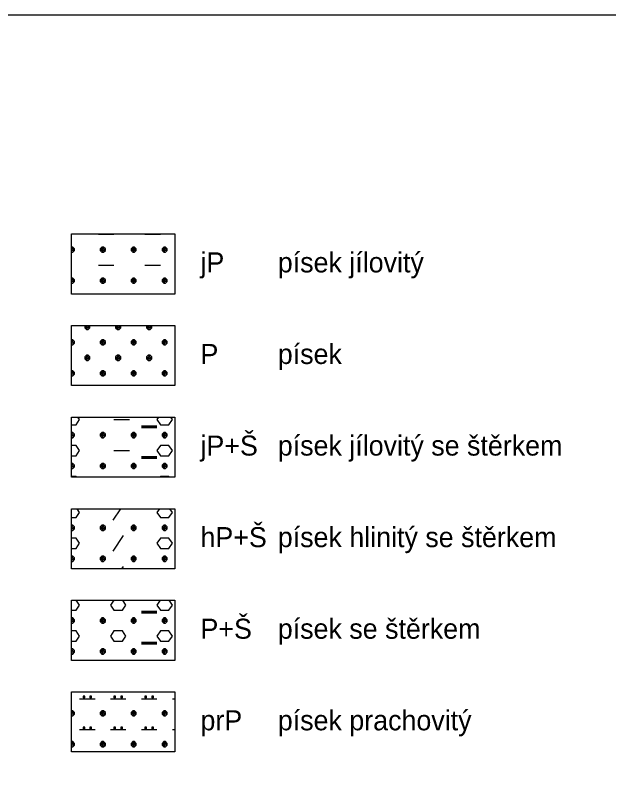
# Model space of a CAD drawing. Extents: x 3042 to 4120, y 576 to 2694.
# Drawn here: x 3680.01 to 3706.34, y 2657.2 to 2690.78 of the extents above; entities that cross this region are included whole.
import ezdxf

# ---------------------------------------------------------------- set-up
doc = ezdxf.new("R2010")
doc.units = 0
for name, color, linetype in [('52', 7, 'Continuous'), ('53', 7, 'Continuous'), ('54', 7, 'Continuous'), ('55', 7, 'Continuous'), ('netisk', 7, 'Continuous')]:
    doc.layers.add(name, color=color, linetype=linetype)

msp = doc.modelspace()

# ---------------------------------------------------------------- linework, layer by layer
at = {"layer": '54'}
for points in [[(3682.513, 2681.069), (3687.085, 2681.069), (3687.085, 2678.402), (3682.513, 2678.402), (3682.513, 2681.069)], [(3682.513, 2677.005), (3687.085, 2677.005), (3687.085, 2674.338), (3682.513, 2674.338), (3682.513, 2677.005)], [(3682.513, 2672.941), (3687.085, 2672.941), (3687.085, 2670.274), (3682.513, 2670.274), (3682.513, 2672.941)], [(3682.513, 2668.877), (3687.085, 2668.877), (3687.085, 2666.21), (3682.513, 2666.21), (3682.513, 2668.877)], [(3682.513, 2664.813), (3687.085, 2664.813), (3687.085, 2662.146), (3682.513, 2662.146), (3682.513, 2664.813)], [(3682.513, 2660.749), (3687.085, 2660.749), (3687.085, 2658.082), (3682.513, 2658.082), (3682.513, 2660.749)]]:
    msp.add_lwpolyline(points, dxfattribs=at)
at = {"layer": '55'}
for points in [[(3682.513, 2681.069), (3687.085, 2681.069), (3687.085, 2678.402), (3682.513, 2678.402)], [(3682.513, 2677.005), (3687.085, 2677.005), (3687.085, 2674.338), (3682.513, 2674.338)], [(3682.513, 2672.941), (3687.085, 2672.941), (3687.085, 2670.274), (3682.513, 2670.274)], [(3682.513, 2668.877), (3687.085, 2668.877), (3687.085, 2666.21), (3682.513, 2666.21)], [(3682.513, 2664.813), (3687.085, 2664.813), (3687.085, 2662.146), (3682.513, 2662.146)], [(3682.513, 2660.749), (3687.085, 2660.749), (3687.085, 2658.082), (3682.513, 2658.082)]]:
    msp.add_lwpolyline(points, close=True, dxfattribs=at)
for points in [[(3683.706, 2681.056), (3684.392, 2681.056)], [(3685.764, 2681.056), (3686.45, 2681.056)], [(3682.513, 2680.256), (3682.563, 2680.256), (3682.64, 2680.333), (3682.64, 2680.409), (3682.563, 2680.485), (3682.513, 2680.485)], [(3682.513, 2680.434), (3682.563, 2680.485)], [(3682.513, 2680.46), (3682.64, 2680.333), (3682.513, 2680.333)], [(3682.525, 2680.256), (3682.525, 2680.485)], [(3683.859, 2680.485), (3683.783, 2680.409), (3683.783, 2680.333), (3683.859, 2680.256), (3683.935, 2680.256), (3684.011, 2680.333), (3684.011, 2680.409), (3683.935, 2680.485), (3683.859, 2680.485), (3684.011, 2680.333), (3683.783, 2680.333), (3683.935, 2680.485)], [(3683.897, 2680.256), (3683.897, 2680.485)], [(3685.23, 2680.485), (3685.154, 2680.409), (3685.154, 2680.333), (3685.23, 2680.256), (3685.307, 2680.256), (3685.383, 2680.333), (3685.383, 2680.409), (3685.307, 2680.485), (3685.23, 2680.485), (3685.383, 2680.333), (3685.154, 2680.333), (3685.307, 2680.485)], [(3685.269, 2680.256), (3685.269, 2680.485)], [(3686.602, 2680.485), (3686.526, 2680.409), (3686.526, 2680.333), (3686.602, 2680.256), (3686.678, 2680.256), (3686.754, 2680.333), (3686.754, 2680.409), (3686.678, 2680.485), (3686.602, 2680.485), (3686.754, 2680.333), (3686.526, 2680.333), (3686.678, 2680.485)], [(3686.64, 2680.256), (3686.64, 2680.485)], [(3683.706, 2679.685), (3684.392, 2679.685)], [(3685.764, 2679.685), (3686.45, 2679.685)], [(3682.513, 2678.885), (3682.563, 2678.885), (3682.64, 2678.961), (3682.64, 2679.037), (3682.563, 2679.113), (3682.513, 2679.113)], [(3682.513, 2679.063), (3682.563, 2679.113)], [(3682.513, 2679.088), (3682.64, 2678.961), (3682.513, 2678.961)], [(3682.525, 2678.885), (3682.525, 2679.113)], [(3683.859, 2679.113), (3683.783, 2679.037), (3683.783, 2678.961), (3683.859, 2678.885), (3683.935, 2678.885), (3684.011, 2678.961), (3684.011, 2679.037), (3683.935, 2679.113), (3683.859, 2679.113), (3684.011, 2678.961), (3683.783, 2678.961), (3683.935, 2679.113)], [(3683.897, 2678.885), (3683.897, 2679.113)], [(3685.23, 2679.113), (3685.154, 2679.037), (3685.154, 2678.961), (3685.23, 2678.885), (3685.307, 2678.885), (3685.383, 2678.961), (3685.383, 2679.037), (3685.307, 2679.113), (3685.23, 2679.113), (3685.383, 2678.961), (3685.154, 2678.961), (3685.307, 2679.113)], [(3685.269, 2678.885), (3685.269, 2679.113)], [(3686.602, 2679.113), (3686.526, 2679.037), (3686.526, 2678.961), (3686.602, 2678.885), (3686.678, 2678.885), (3686.754, 2678.961), (3686.754, 2679.037), (3686.678, 2679.113), (3686.602, 2679.113), (3686.754, 2678.961), (3686.526, 2678.961), (3686.678, 2679.113)], [(3686.64, 2678.885), (3686.64, 2679.113)], [(3683.122, 2677.005), (3683.097, 2676.98), (3683.097, 2676.904), (3683.173, 2676.827), (3683.249, 2676.827), (3683.325, 2676.904), (3683.325, 2676.98), (3683.3, 2677.005)], [(3683.224, 2677.005), (3683.325, 2676.904), (3683.097, 2676.904), (3683.198, 2677.005)], [(3683.211, 2676.827), (3683.211, 2677.005)], [(3684.494, 2677.005), (3684.468, 2676.98), (3684.468, 2676.904), (3684.545, 2676.827), (3684.621, 2676.827), (3684.697, 2676.904), (3684.697, 2676.98), (3684.672, 2677.005)], [(3684.595, 2677.005), (3684.697, 2676.904), (3684.468, 2676.904), (3684.57, 2677.005)], [(3684.583, 2676.827), (3684.583, 2677.005)], [(3685.865, 2677.005), (3685.84, 2676.98), (3685.84, 2676.904), (3685.916, 2676.827), (3685.992, 2676.827), (3686.069, 2676.904), (3686.069, 2676.98), (3686.043, 2677.005)], [(3685.967, 2677.005), (3686.069, 2676.904), (3685.84, 2676.904), (3685.942, 2677.005)], [(3685.954, 2676.827), (3685.954, 2677.005)], [(3682.513, 2676.142), (3682.563, 2676.142), (3682.64, 2676.218), (3682.64, 2676.294), (3682.563, 2676.37), (3682.513, 2676.37)], [(3682.513, 2676.319), (3682.563, 2676.37)], [(3682.513, 2676.345), (3682.64, 2676.218), (3682.513, 2676.218)], [(3682.525, 2676.142), (3682.525, 2676.37)], [(3683.859, 2676.37), (3683.783, 2676.294), (3683.783, 2676.218), (3683.859, 2676.142), (3683.935, 2676.142), (3684.011, 2676.218), (3684.011, 2676.294), (3683.935, 2676.37), (3683.859, 2676.37), (3684.011, 2676.218), (3683.783, 2676.218), (3683.935, 2676.37)], [(3683.897, 2676.142), (3683.897, 2676.37)], [(3685.23, 2676.37), (3685.154, 2676.294), (3685.154, 2676.218), (3685.23, 2676.142), (3685.307, 2676.142), (3685.383, 2676.218), (3685.383, 2676.294), (3685.307, 2676.37), (3685.23, 2676.37), (3685.383, 2676.218), (3685.154, 2676.218), (3685.307, 2676.37)], [(3685.269, 2676.142), (3685.269, 2676.37)], [(3686.602, 2676.37), (3686.526, 2676.294), (3686.526, 2676.218), (3686.602, 2676.142), (3686.678, 2676.142), (3686.754, 2676.218), (3686.754, 2676.294), (3686.678, 2676.37), (3686.602, 2676.37), (3686.754, 2676.218), (3686.526, 2676.218), (3686.678, 2676.37)], [(3686.64, 2676.142), (3686.64, 2676.37)], [(3683.173, 2675.684), (3683.097, 2675.608), (3683.097, 2675.532), (3683.173, 2675.456), (3683.249, 2675.456), (3683.325, 2675.532), (3683.325, 2675.608), (3683.249, 2675.684), (3683.173, 2675.684), (3683.325, 2675.532), (3683.097, 2675.532), (3683.249, 2675.684)], [(3683.211, 2675.456), (3683.211, 2675.684)], [(3684.545, 2675.684), (3684.468, 2675.608), (3684.468, 2675.532), (3684.545, 2675.456), (3684.621, 2675.456), (3684.697, 2675.532), (3684.697, 2675.608), (3684.621, 2675.684), (3684.545, 2675.684), (3684.697, 2675.532), (3684.468, 2675.532), (3684.621, 2675.684)], [(3684.583, 2675.456), (3684.583, 2675.684)], [(3685.916, 2675.684), (3685.84, 2675.608), (3685.84, 2675.532), (3685.916, 2675.456), (3685.992, 2675.456), (3686.069, 2675.532), (3686.069, 2675.608), (3685.992, 2675.684), (3685.916, 2675.684), (3686.069, 2675.532), (3685.84, 2675.532), (3685.992, 2675.684)], [(3685.954, 2675.456), (3685.954, 2675.684)], [(3682.513, 2674.77), (3682.563, 2674.77), (3682.64, 2674.846), (3682.64, 2674.922), (3682.563, 2674.999), (3682.513, 2674.999)], [(3682.513, 2674.948), (3682.563, 2674.999)], [(3682.525, 2674.77), (3682.525, 2674.999)], [(3683.859, 2674.999), (3683.783, 2674.922), (3683.783, 2674.846), (3683.859, 2674.77), (3683.935, 2674.77), (3684.011, 2674.846), (3684.011, 2674.922), (3683.935, 2674.999), (3683.859, 2674.999), (3684.011, 2674.846), (3683.783, 2674.846), (3683.935, 2674.999)], [(3683.897, 2674.77), (3683.897, 2674.999)], [(3685.23, 2674.999), (3685.154, 2674.922), (3685.154, 2674.846), (3685.23, 2674.77), (3685.307, 2674.77), (3685.383, 2674.846), (3685.383, 2674.922), (3685.307, 2674.999), (3685.23, 2674.999), (3685.383, 2674.846), (3685.154, 2674.846), (3685.307, 2674.999)], [(3685.269, 2674.77), (3685.269, 2674.999)], [(3686.602, 2674.999), (3686.526, 2674.922), (3686.526, 2674.846), (3686.602, 2674.77), (3686.678, 2674.77), (3686.754, 2674.846), (3686.754, 2674.922), (3686.678, 2674.999), (3686.602, 2674.999), (3686.754, 2674.846), (3686.526, 2674.846), (3686.678, 2674.999)], [(3686.64, 2674.77), (3686.64, 2674.999)], [(3682.513, 2674.973), (3682.64, 2674.846), (3682.513, 2674.846)], [(3682.513, 2672.598), (3682.716, 2672.598), (3682.868, 2672.827), (3682.792, 2672.941)], [(3684.392, 2672.827), (3685.078, 2672.827)], [(3686.373, 2672.941), (3686.297, 2672.827), (3686.45, 2672.598)], [(3686.45, 2672.598), (3686.831, 2672.598), (3686.983, 2672.827), (3686.907, 2672.941)], [(3685.611, 2672.56), (3686.297, 2672.56)], [(3685.611, 2672.522), (3686.297, 2672.522)], [(3685.611, 2672.484), (3686.297, 2672.484)], [(3682.513, 2672.027), (3682.563, 2672.027), (3682.64, 2672.103), (3682.64, 2672.179), (3682.563, 2672.255), (3682.513, 2672.255)], [(3682.513, 2672.205), (3682.563, 2672.255)], [(3682.513, 2672.23), (3682.64, 2672.103), (3682.513, 2672.103)], [(3682.525, 2672.027), (3682.525, 2672.255)], [(3683.859, 2672.255), (3683.783, 2672.179), (3683.783, 2672.103), (3683.859, 2672.027), (3683.935, 2672.027), (3684.011, 2672.103), (3684.011, 2672.179), (3683.935, 2672.255), (3683.859, 2672.255), (3684.011, 2672.103), (3683.783, 2672.103), (3683.935, 2672.255)], [(3683.897, 2672.027), (3683.897, 2672.255)], [(3685.23, 2672.255), (3685.154, 2672.179), (3685.154, 2672.103), (3685.23, 2672.027), (3685.307, 2672.027), (3685.383, 2672.103), (3685.383, 2672.179), (3685.307, 2672.255), (3685.23, 2672.255), (3685.383, 2672.103), (3685.154, 2672.103), (3685.307, 2672.255)], [(3685.269, 2672.027), (3685.269, 2672.255)], [(3686.602, 2672.255), (3686.526, 2672.179), (3686.526, 2672.103), (3686.602, 2672.027), (3686.678, 2672.027), (3686.754, 2672.103), (3686.754, 2672.179), (3686.678, 2672.255), (3686.602, 2672.255), (3686.754, 2672.103), (3686.526, 2672.103), (3686.678, 2672.255)], [(3686.64, 2672.027), (3686.64, 2672.255)], [(3682.513, 2671.227), (3682.716, 2671.227), (3682.868, 2671.455), (3682.716, 2671.684), (3682.513, 2671.684)], [(3686.45, 2671.227), (3686.831, 2671.227), (3686.983, 2671.455), (3686.831, 2671.684), (3686.45, 2671.684), (3686.297, 2671.455), (3686.45, 2671.227)], [(3684.392, 2671.455), (3685.078, 2671.455)], [(3685.611, 2671.189), (3686.297, 2671.189)], [(3685.611, 2671.15), (3686.297, 2671.15)], [(3685.611, 2671.112), (3686.297, 2671.112)], [(3682.513, 2670.655), (3682.563, 2670.655), (3682.64, 2670.731), (3682.64, 2670.808), (3682.563, 2670.884), (3682.513, 2670.884)], [(3682.513, 2670.833), (3682.563, 2670.884)], [(3682.513, 2670.858), (3682.64, 2670.731), (3682.513, 2670.731)], [(3682.525, 2670.655), (3682.525, 2670.884)], [(3683.859, 2670.884), (3683.783, 2670.808), (3683.783, 2670.731), (3683.859, 2670.655), (3683.935, 2670.655), (3684.011, 2670.731), (3684.011, 2670.808), (3683.935, 2670.884), (3683.859, 2670.884), (3684.011, 2670.731), (3683.783, 2670.731), (3683.935, 2670.884)], [(3683.897, 2670.655), (3683.897, 2670.884)], [(3685.23, 2670.884), (3685.154, 2670.808), (3685.154, 2670.731), (3685.23, 2670.655), (3685.307, 2670.655), (3685.383, 2670.731), (3685.383, 2670.808), (3685.307, 2670.884), (3685.23, 2670.884), (3685.383, 2670.731), (3685.154, 2670.731), (3685.307, 2670.884)], [(3685.269, 2670.655), (3685.269, 2670.884)], [(3686.602, 2670.884), (3686.526, 2670.808), (3686.526, 2670.731), (3686.602, 2670.655), (3686.678, 2670.655), (3686.754, 2670.731), (3686.754, 2670.808), (3686.678, 2670.884), (3686.602, 2670.884), (3686.754, 2670.731), (3686.526, 2670.731), (3686.678, 2670.884)], [(3686.64, 2670.655), (3686.64, 2670.884)], [(3682.741, 2670.274), (3682.716, 2670.312), (3682.513, 2670.312)], [(3686.856, 2670.274), (3686.831, 2670.312), (3686.45, 2670.312), (3686.424, 2670.274)], [(3682.513, 2668.483), (3682.716, 2668.483), (3682.868, 2668.712), (3682.758, 2668.877)], [(3684.354, 2668.369), (3684.693, 2668.877)], [(3686.407, 2668.877), (3686.297, 2668.712), (3686.45, 2668.483)], [(3686.45, 2668.483), (3686.831, 2668.483), (3686.983, 2668.712), (3686.873, 2668.877)], [(3682.513, 2667.912), (3682.563, 2667.912), (3682.64, 2667.988), (3682.64, 2668.064), (3682.563, 2668.141), (3682.513, 2668.141)], [(3682.513, 2668.09), (3682.563, 2668.141)], [(3682.513, 2668.115), (3682.64, 2667.988), (3682.513, 2667.988)], [(3682.525, 2667.912), (3682.525, 2668.141)], [(3683.859, 2668.141), (3683.783, 2668.064), (3683.783, 2667.988), (3683.859, 2667.912), (3683.935, 2667.912), (3684.011, 2667.988), (3684.011, 2668.064), (3683.935, 2668.141), (3683.859, 2668.141), (3684.011, 2667.988), (3683.783, 2667.988), (3683.935, 2668.141)], [(3683.897, 2667.912), (3683.897, 2668.141)], [(3685.23, 2668.141), (3685.154, 2668.064), (3685.154, 2667.988), (3685.23, 2667.912), (3685.307, 2667.912), (3685.383, 2667.988), (3685.383, 2668.064), (3685.307, 2668.141), (3685.23, 2668.141), (3685.383, 2667.988), (3685.154, 2667.988), (3685.307, 2668.141)], [(3685.269, 2667.912), (3685.269, 2668.141)], [(3686.602, 2668.141), (3686.526, 2668.064), (3686.526, 2667.988), (3686.602, 2667.912), (3686.678, 2667.912), (3686.754, 2667.988), (3686.754, 2668.064), (3686.678, 2668.141), (3686.602, 2668.141), (3686.754, 2667.988), (3686.526, 2667.988), (3686.678, 2668.141)], [(3686.64, 2667.912), (3686.64, 2668.141)], [(3684.354, 2666.998), (3684.811, 2667.683)], [(3682.513, 2667.112), (3682.716, 2667.112), (3682.868, 2667.34), (3682.716, 2667.569), (3682.513, 2667.569)], [(3686.45, 2667.112), (3686.831, 2667.112), (3686.983, 2667.34), (3686.831, 2667.569), (3686.45, 2667.569), (3686.297, 2667.34), (3686.45, 2667.112)], [(3682.513, 2666.54), (3682.563, 2666.54), (3682.64, 2666.617), (3682.64, 2666.693), (3682.563, 2666.769), (3682.513, 2666.769)], [(3682.513, 2666.718), (3682.563, 2666.769)], [(3682.513, 2666.744), (3682.64, 2666.617), (3682.513, 2666.617)], [(3682.525, 2666.54), (3682.525, 2666.769)], [(3683.859, 2666.769), (3683.783, 2666.693), (3683.783, 2666.617), (3683.859, 2666.54), (3683.935, 2666.54), (3684.011, 2666.617), (3684.011, 2666.693), (3683.935, 2666.769), (3683.859, 2666.769), (3684.011, 2666.617), (3683.783, 2666.617), (3683.935, 2666.769)], [(3683.897, 2666.54), (3683.897, 2666.769)], [(3685.23, 2666.769), (3685.154, 2666.693), (3685.154, 2666.617), (3685.23, 2666.54), (3685.307, 2666.54), (3685.383, 2666.617), (3685.383, 2666.693), (3685.307, 2666.769), (3685.23, 2666.769), (3685.383, 2666.617), (3685.154, 2666.617), (3685.307, 2666.769)], [(3685.269, 2666.54), (3685.269, 2666.769)], [(3686.602, 2666.769), (3686.526, 2666.693), (3686.526, 2666.617), (3686.602, 2666.54), (3686.678, 2666.54), (3686.754, 2666.617), (3686.754, 2666.693), (3686.678, 2666.769), (3686.602, 2666.769), (3686.754, 2666.617), (3686.526, 2666.617), (3686.678, 2666.769)], [(3686.64, 2666.54), (3686.64, 2666.769)], [(3684.744, 2666.21), (3684.811, 2666.312)], [(3682.513, 2664.369), (3682.716, 2664.369), (3682.868, 2664.597), (3682.724, 2664.813)], [(3684.384, 2664.813), (3684.24, 2664.597), (3684.392, 2664.369)], [(3684.392, 2664.369), (3684.773, 2664.369), (3684.926, 2664.597), (3684.782, 2664.813)], [(3686.441, 2664.813), (3686.297, 2664.597), (3686.45, 2664.369)], [(3686.45, 2664.369), (3686.831, 2664.369), (3686.983, 2664.597), (3686.839, 2664.813)], [(3685.611, 2664.331), (3686.297, 2664.331)], [(3685.611, 2664.292), (3686.297, 2664.292)], [(3685.611, 2664.254), (3686.297, 2664.254)], [(3682.513, 2663.797), (3682.563, 2663.797), (3682.64, 2663.873), (3682.64, 2663.95), (3682.563, 2664.026), (3682.513, 2664.026)], [(3682.513, 2663.975), (3682.563, 2664.026)], [(3682.513, 2664), (3682.64, 2663.873), (3682.513, 2663.873)], [(3682.525, 2663.797), (3682.525, 2664.026)], [(3683.859, 2664.026), (3683.783, 2663.95), (3683.783, 2663.873), (3683.859, 2663.797), (3683.935, 2663.797), (3684.011, 2663.873), (3684.011, 2663.95), (3683.935, 2664.026), (3683.859, 2664.026), (3684.011, 2663.873), (3683.783, 2663.873), (3683.935, 2664.026)], [(3683.897, 2663.797), (3683.897, 2664.026)], [(3685.23, 2664.026), (3685.154, 2663.95), (3685.154, 2663.873), (3685.23, 2663.797), (3685.307, 2663.797), (3685.383, 2663.873), (3685.383, 2663.95), (3685.307, 2664.026), (3685.23, 2664.026), (3685.383, 2663.873), (3685.154, 2663.873), (3685.307, 2664.026)], [(3685.269, 2663.797), (3685.269, 2664.026)], [(3686.602, 2664.026), (3686.526, 2663.95), (3686.526, 2663.873), (3686.602, 2663.797), (3686.678, 2663.797), (3686.754, 2663.873), (3686.754, 2663.95), (3686.678, 2664.026), (3686.602, 2664.026), (3686.754, 2663.873), (3686.526, 2663.873), (3686.678, 2664.026)], [(3686.64, 2663.797), (3686.64, 2664.026)], [(3682.513, 2662.997), (3682.716, 2662.997), (3682.868, 2663.226), (3682.716, 2663.454), (3682.513, 2663.454)], [(3684.392, 2662.997), (3684.773, 2662.997), (3684.926, 2663.226), (3684.773, 2663.454), (3684.392, 2663.454), (3684.24, 2663.226), (3684.392, 2662.997)], [(3686.45, 2662.997), (3686.831, 2662.997), (3686.983, 2663.226), (3686.831, 2663.454), (3686.45, 2663.454), (3686.297, 2663.226), (3686.45, 2662.997)], [(3685.611, 2662.959), (3686.297, 2662.959)], [(3685.611, 2662.921), (3686.297, 2662.921)], [(3682.513, 2662.426), (3682.563, 2662.426), (3682.64, 2662.502), (3682.64, 2662.578), (3682.563, 2662.654), (3682.513, 2662.654)], [(3682.513, 2662.603), (3682.563, 2662.654)], [(3682.513, 2662.629), (3682.64, 2662.502), (3682.513, 2662.502)], [(3682.525, 2662.426), (3682.525, 2662.654)], [(3683.859, 2662.654), (3683.783, 2662.578), (3683.783, 2662.502), (3683.859, 2662.426), (3683.935, 2662.426), (3684.011, 2662.502), (3684.011, 2662.578), (3683.935, 2662.654), (3683.859, 2662.654), (3684.011, 2662.502), (3683.783, 2662.502), (3683.935, 2662.654)], [(3683.897, 2662.426), (3683.897, 2662.654)], [(3685.23, 2662.654), (3685.154, 2662.578), (3685.154, 2662.502), (3685.23, 2662.426), (3685.307, 2662.426), (3685.383, 2662.502), (3685.383, 2662.578), (3685.307, 2662.654), (3685.23, 2662.654), (3685.383, 2662.502), (3685.154, 2662.502), (3685.307, 2662.654)], [(3685.269, 2662.426), (3685.269, 2662.654)], [(3685.611, 2662.883), (3686.297, 2662.883)], [(3686.602, 2662.654), (3686.526, 2662.578), (3686.526, 2662.502), (3686.602, 2662.426), (3686.678, 2662.426), (3686.754, 2662.502), (3686.754, 2662.578), (3686.678, 2662.654), (3686.602, 2662.654), (3686.754, 2662.502), (3686.526, 2662.502), (3686.678, 2662.654)], [(3686.64, 2662.426), (3686.64, 2662.654)], [(3683.021, 2660.559), (3683.021, 2660.482), (3683.097, 2660.482), (3683.097, 2660.559), (3683.021, 2660.559), (3683.097, 2660.482)], [(3683.325, 2660.559), (3683.325, 2660.482), (3683.402, 2660.482), (3683.402, 2660.559), (3683.325, 2660.559), (3683.402, 2660.482)], [(3684.392, 2660.559), (3684.392, 2660.482), (3684.468, 2660.482), (3684.468, 2660.559), (3684.392, 2660.559), (3684.468, 2660.482)], [(3684.697, 2660.559), (3684.697, 2660.482), (3684.773, 2660.482), (3684.773, 2660.559), (3684.697, 2660.559), (3684.773, 2660.482)], [(3685.764, 2660.559), (3685.764, 2660.482), (3685.84, 2660.482), (3685.84, 2660.559), (3685.764, 2660.559), (3685.84, 2660.482)], [(3686.069, 2660.559), (3686.069, 2660.482), (3686.145, 2660.482), (3686.145, 2660.559), (3686.069, 2660.559), (3686.145, 2660.482)], [(3682.868, 2660.444), (3683.554, 2660.444)], [(3684.24, 2660.444), (3684.926, 2660.444)], [(3685.611, 2660.444), (3686.297, 2660.444)], [(3686.983, 2660.444), (3687.085, 2660.444)], [(3682.513, 2659.682), (3682.563, 2659.682), (3682.64, 2659.759), (3682.64, 2659.835), (3682.563, 2659.911), (3682.513, 2659.911)], [(3682.513, 2659.86), (3682.563, 2659.911)], [(3682.513, 2659.886), (3682.64, 2659.759), (3682.513, 2659.759)], [(3682.525, 2659.682), (3682.525, 2659.911)], [(3683.859, 2659.911), (3683.783, 2659.835), (3683.783, 2659.759), (3683.859, 2659.682), (3683.935, 2659.682), (3684.011, 2659.759), (3684.011, 2659.835), (3683.935, 2659.911), (3683.859, 2659.911), (3684.011, 2659.759), (3683.783, 2659.759), (3683.935, 2659.911)], [(3683.897, 2659.682), (3683.897, 2659.911)], [(3685.23, 2659.911), (3685.154, 2659.835), (3685.154, 2659.759), (3685.23, 2659.682), (3685.307, 2659.682), (3685.383, 2659.759), (3685.383, 2659.835), (3685.307, 2659.911), (3685.23, 2659.911), (3685.383, 2659.759), (3685.154, 2659.759), (3685.307, 2659.911)], [(3685.269, 2659.682), (3685.269, 2659.911)], [(3686.602, 2659.911), (3686.526, 2659.835), (3686.526, 2659.759), (3686.602, 2659.682), (3686.678, 2659.682), (3686.754, 2659.759), (3686.754, 2659.835), (3686.678, 2659.911), (3686.602, 2659.911), (3686.754, 2659.759), (3686.526, 2659.759), (3686.678, 2659.911)], [(3686.64, 2659.682), (3686.64, 2659.911)], [(3682.868, 2659.073), (3683.554, 2659.073)], [(3683.021, 2659.187), (3683.021, 2659.111), (3683.097, 2659.111), (3683.097, 2659.187), (3683.021, 2659.187), (3683.097, 2659.111)], [(3683.325, 2659.187), (3683.325, 2659.111), (3683.402, 2659.111), (3683.402, 2659.187), (3683.325, 2659.187), (3683.402, 2659.111)], [(3684.24, 2659.073), (3684.926, 2659.073)], [(3684.392, 2659.187), (3684.392, 2659.111), (3684.468, 2659.111), (3684.468, 2659.187), (3684.392, 2659.187), (3684.468, 2659.111)], [(3684.697, 2659.187), (3684.697, 2659.111), (3684.773, 2659.111), (3684.773, 2659.187), (3684.697, 2659.187), (3684.773, 2659.111)], [(3685.611, 2659.073), (3686.297, 2659.073)], [(3685.764, 2659.187), (3685.764, 2659.111), (3685.84, 2659.111), (3685.84, 2659.187), (3685.764, 2659.187), (3685.84, 2659.111)], [(3686.069, 2659.187), (3686.069, 2659.111), (3686.145, 2659.111), (3686.145, 2659.187), (3686.069, 2659.187), (3686.145, 2659.111)], [(3686.983, 2659.073), (3687.085, 2659.073)], [(3682.513, 2658.311), (3682.563, 2658.311), (3682.64, 2658.387), (3682.64, 2658.463), (3682.563, 2658.539), (3682.513, 2658.539)], [(3682.513, 2658.489), (3682.563, 2658.539)], [(3682.525, 2658.311), (3682.525, 2658.539)], [(3683.859, 2658.539), (3683.783, 2658.463), (3683.783, 2658.387), (3683.859, 2658.311), (3683.935, 2658.311), (3684.011, 2658.387), (3684.011, 2658.463), (3683.935, 2658.539), (3683.859, 2658.539), (3684.011, 2658.387), (3683.783, 2658.387), (3683.935, 2658.539)], [(3683.897, 2658.311), (3683.897, 2658.539)], [(3685.23, 2658.539), (3685.154, 2658.463), (3685.154, 2658.387), (3685.23, 2658.311), (3685.307, 2658.311), (3685.383, 2658.387), (3685.383, 2658.463), (3685.307, 2658.539), (3685.23, 2658.539), (3685.383, 2658.387), (3685.154, 2658.387), (3685.307, 2658.539)], [(3685.269, 2658.311), (3685.269, 2658.539)], [(3686.602, 2658.539), (3686.526, 2658.463), (3686.526, 2658.387), (3686.602, 2658.311), (3686.678, 2658.311), (3686.754, 2658.387), (3686.754, 2658.463), (3686.678, 2658.539), (3686.602, 2658.539), (3686.754, 2658.387), (3686.526, 2658.387), (3686.678, 2658.539)], [(3686.64, 2658.311), (3686.64, 2658.539)], [(3682.513, 2658.514), (3682.64, 2658.387), (3682.513, 2658.387)]]:
    msp.add_lwpolyline(points, dxfattribs=at)
at = {"layer": 'netisk'}
msp.add_lwpolyline([(3649.523, 2539.372), (3756.578, 2539.372), (3756.578, 2690.778), (3649.523, 2690.778)], close=True, dxfattribs=at)

# ---------------------------------------------------------------- texts
at = {"layer": '52'}
for s, p in [('jP', (3688.228, 2679.361)), ('P', (3688.228, 2675.297)), ('jP+Š', (3688.228, 2671.233)), ('hP+Š', (3688.228, 2667.169)), ('P+Š', (3688.228, 2663.105)), ('prP', (3688.228, 2659.041))]:
    msp.add_text(s, height=0.889, dxfattribs=at).set_placement(p)
at = {"layer": '53'}
for s, p in [('písek jílovitý', (3691.657, 2679.361)), ('písek', (3691.657, 2675.297)), ('písek jílovitý se štěrkem', (3691.657, 2671.233)), ('písek hlinitý se štěrkem', (3691.657, 2667.169)), ('písek se štěrkem', (3691.657, 2663.105)), ('písek prachovitý', (3691.657, 2659.041))]:
    msp.add_text(s, height=0.889, dxfattribs=at).set_placement(p)

doc.saveas('drawing.dxf')
